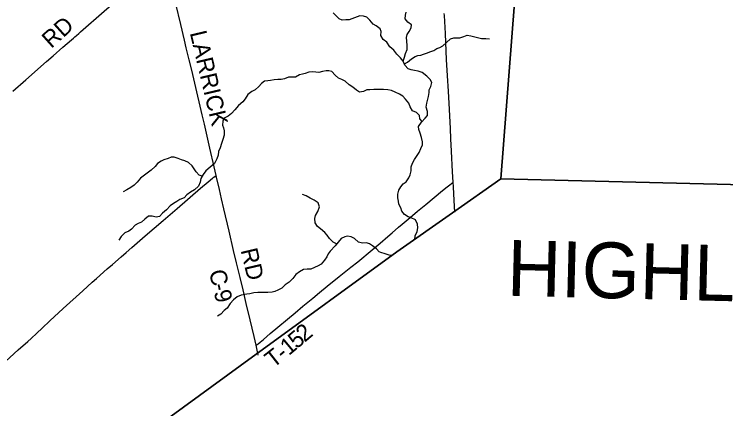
# Model space of a CAD drawing. Extents: x 1442749 to 1756758, y 235267 to 677782.
# Drawn here: x 1651408 to 1664155, y 499875 to 506947 of the extents above; entities that cross this region are included whole.
import ezdxf

# ---------------------------------------------------------------- set-up
doc = ezdxf.new("R2010")
doc.units = 0
for name, color, linetype in [('GM_X_Adjacent_County', 7, 'Continuous'), ('GM_X_Adjacent_County_Text', 7, 'Continuous'), ('GM_X_County', 7, 'Continuous'), ('GM_X_County_Road', 7, 'Continuous'), ('GM_X_County_Road_Text', 7, 'Continuous'), ('GM_X_Minor_River', 7, 'Continuous'), ('GM_X_State_Route', 7, 'Continuous'), ('GM_X_Township', 7, 'Continuous'), ('GM_X_Township_Road', 7, 'Continuous'), ('GM_X_Township_Road_Text', 7, 'Continuous')]:
    doc.layers.add(name, color=color, linetype=linetype)

msp = doc.modelspace()

# ---------------------------------------------------------------- linework, layer by layer
at = {"layer": 'GM_X_Adjacent_County'}
for points in [[(1704437, 503092), (1698641, 503176), (1693676, 503248), (1687539, 503338), (1685835, 503363), (1685430, 503373), (1682405, 503448), (1678903, 503534), (1673166, 503675), (1669035, 503777), (1664966, 503877), (1660848, 503978), (1660124, 503996), (1660668, 511007), (1660679, 511141), (1661136, 517041), (1661161, 517359), (1661469, 521334), (1662403, 533380), (1662603, 535965), (1662666, 536773)], [(1648788, 495779), (1655741, 500852), (1655787, 500886), (1658265, 502686), (1659262, 503388), (1660124, 503996), (1660848, 503978), (1664966, 503877), (1669035, 503777), (1673166, 503675), (1678903, 503534), (1682405, 503448), (1685430, 503373), (1685835, 503363), (1687539, 503338), (1693676, 503248), (1698641, 503176), (1704437, 503092)]]:
    msp.add_lwpolyline(points, dxfattribs=at)
at = {"layer": 'GM_X_County'}
msp.add_lwpolyline([(1662666, 536773), (1662603, 535965), (1662403, 533380), (1661469, 521334), (1661161, 517359), (1661136, 517041), (1660679, 511141), (1660668, 511007), (1660124, 503996), (1659262, 503388), (1658265, 502686), (1655787, 500886), (1655741, 500852), (1648788, 495779)], dxfattribs=at)
at = {"layer": 'GM_X_County_Road'}
for points in [[(1655024, 504057), (1654989, 504213), (1654913, 504549), (1654814, 504974), (1654774, 505146), (1654643, 505712), (1654588, 505942), (1654544, 506127), (1654491, 506347), (1654459, 506481), (1654393, 506762), (1654302, 507131), (1654205, 507543), (1654135, 507844), (1654107, 507955)], [(1651180, 500655), (1651480, 500930), (1651651, 501084), (1651709, 501137), (1651812, 501233), (1651909, 501322), (1652045, 501449), (1652284, 501670), (1652635, 501990), (1652806, 502144), (1652885, 502213), (1653074, 502381), (1653166, 502460), (1653321, 502596), (1653415, 502678), (1653518, 502769), (1653755, 502977), (1654076, 503253), (1654328, 503468), (1654746, 503827), (1654881, 503942), (1654960, 504008), (1654969, 504015), (1654978, 504022), (1654985, 504027), (1655024, 504057)], [(1655740, 501015), (1655705, 501173), (1655636, 501470), (1655565, 501764), (1655507, 502006), (1655453, 502226), (1655390, 502491), (1655338, 502711), (1655257, 503056), (1655164, 503459), (1655122, 503637), (1655084, 503804), (1655032, 504024), (1655024, 504057)], [(1655780, 500837), (1655740, 501015)]]:
    msp.add_lwpolyline(points, dxfattribs=at)
at = {"layer": 'GM_X_Minor_River'}
for points in [[(1658585, 502910), (1658593, 502977), (1658626, 503051), (1658637, 503117), (1658635, 503187), (1658598, 503260), (1658520, 503298), (1658464, 503317), (1658400, 503355), (1658352, 503420), (1658333, 503476), (1658301, 503544), (1658292, 503599), (1658282, 503659), (1658281, 503723), (1658301, 503791), (1658332, 503855), (1658376, 503909), (1658427, 503942), (1658480, 504014), (1658500, 504066), (1658519, 504140), (1658521, 504210), (1658542, 504278), (1658578, 504346), (1658625, 504414), (1658660, 504470), (1658690, 504542), (1658725, 504608), (1658725, 504660), (1658702, 504736), (1658680, 504816), (1658657, 504883), (1658653, 504933), (1658702, 505011), (1658767, 505082), (1658811, 505134), (1658810, 505202), (1658790, 505279), (1658797, 505353), (1658811, 505403), (1658830, 505471), (1658843, 505543), (1658839, 505593), (1658874, 505653), (1658890, 505723), (1658857, 505775), (1658799, 505838), (1658719, 505904), (1658647, 505927), (1658579, 505940), (1658521, 505950), (1658465, 505966), (1658407, 506035), (1658374, 506105), (1658328, 506164), (1658265, 506234), (1658207, 506301), (1658137, 506362), (1658082, 506444), (1658018, 506497), (1657977, 506569), (1657981, 506635), (1657964, 506686), (1657890, 506742), (1657836, 506771), (1657780, 506841), (1657727, 506894), (1657667, 506912), (1657599, 506919), (1657458, 506864), (1657407, 506848), (1657349, 506845), (1657281, 506843), (1657229, 506864), (1657183, 506914), (1657122, 506971)], [(1658373, 506106), (1658397, 506177), (1658415, 506245), (1658450, 506317), (1658450, 506385), (1658441, 506464), (1658434, 506530), (1658446, 506582), (1658484, 506636), (1658517, 506702), (1658524, 506756), (1658458, 506806), (1658414, 506865), (1658417, 506929), (1658427, 506987)], [(1658397, 506056), (1658454, 506087), (1658523, 506148), (1658589, 506190), (1658639, 506206), (1658692, 506215), (1658742, 506231), (1658792, 506249), (1658871, 506280), (1658925, 506300), (1658979, 506331), (1659032, 506351), (1659084, 506379), (1659155, 506442), (1659221, 506506), (1659284, 506522), (1659334, 506523), (1659390, 506525), (1659464, 506550), (1659523, 506570), (1659591, 506563), (1659659, 506541), (1659731, 506522), (1659781, 506510), (1659859, 506511), (1659925, 506509)], [(1658715, 505025), (1658674, 505071), (1658669, 505133), (1658615, 505186), (1658543, 505218), (1658502, 505289), (1658476, 505355), (1658417, 505426), (1658369, 505476), (1658309, 505515), (1658235, 505549), (1658167, 505578), (1658099, 505592), (1658025, 505599), (1657963, 505599), (1657907, 505598), (1657851, 505598), (1657778, 505595), (1657722, 505591), (1657668, 505565), (1657596, 505548), (1657538, 505584), (1657472, 505637), (1657410, 505684), (1657338, 505746), (1657279, 505775), (1657217, 505799), (1657157, 505858), (1657099, 505918), (1657047, 505933), (1656995, 505933), (1656931, 505920), (1656865, 505900), (1656814, 505909), (1656744, 505915), (1656686, 505910), (1656622, 505882), (1656570, 505872), (1656519, 505861), (1656449, 505817), (1656381, 505818), (1656321, 505822), (1656250, 505792), (1656192, 505775), (1656132, 505777), (1656063, 505772), (1656001, 505758), (1655949, 505753), (1655891, 505745), (1655840, 505707), (1655792, 505654), (1655725, 505590), (1655667, 505562), (1655596, 505509), (1655545, 505433), (1655505, 505377), (1655428, 505312), (1655361, 505236), (1655303, 505166), (1655238, 505121), (1655172, 505087), (1655143, 505031), (1655139, 504961), (1655160, 504911), (1655172, 504860), (1655169, 504778), (1655145, 504704), (1655122, 504630), (1655095, 504552), (1655069, 504488), (1655060, 504420), (1655038, 504356), (1654993, 504272), (1654916, 504207), (1654841, 504141), (1654793, 504076), (1654754, 504004), (1654742, 503940), (1654707, 503868), (1654638, 503800), (1654568, 503759), (1654501, 503711), (1654455, 503659), (1654374, 503628), (1654320, 503588), (1654263, 503554), (1654201, 503513), (1654134, 503439), (1654067, 503381), (1654011, 503324), (1653949, 503312), (1653880, 503329), (1653812, 503329), (1653750, 503272), (1653687, 503222), (1653627, 503196), (1653572, 503165), (1653512, 503095), (1653461, 503061), (1653391, 503028), (1653322, 502964)], [(1654777, 504045), (1654722, 504064), (1654667, 504125), (1654633, 504179), (1654597, 504229), (1654532, 504290), (1654464, 504321), (1654404, 504339), (1654344, 504362), (1654272, 504384), (1654218, 504384), (1654163, 504359), (1654091, 504335), (1654041, 504312), (1653974, 504274), (1653932, 504218), (1653863, 504155), (1653792, 504099), (1653740, 504065), (1653669, 504008), (1653613, 503940), (1653556, 503882), (1653496, 503841), (1653427, 503797), (1653357, 503766)], [(1657184, 502830), (1657121, 502860), (1657059, 502928), (1657014, 502985), (1656972, 503035), (1656896, 503102), (1656844, 503144), (1656801, 503211), (1656793, 503285), (1656808, 503341), (1656847, 503413), (1656877, 503497), (1656852, 503569), (1656782, 503616), (1656708, 503648), (1656636, 503695), (1656570, 503714)], [(1653322, 502964), (1653282, 502898)], [(1657945, 502691), (1657896, 502742), (1657828, 502798), (1657774, 502831), (1657720, 502847), (1657648, 502846), (1657576, 502864), (1657504, 502927), (1657444, 502957), (1657378, 502970), (1657328, 502958), (1657268, 502929), (1657209, 502863), (1657160, 502799), (1657068, 502702)], [(1657068, 502702), (1657033, 502652), (1657010, 502600), (1656967, 502537), (1656904, 502467), (1656854, 502440), (1656787, 502408), (1656719, 502379), (1656654, 502376), (1656588, 502370), (1656519, 502333), (1656454, 502282), (1656401, 502210), (1656336, 502142), (1656263, 502095), (1656202, 502036), (1656130, 502000), (1656077, 501977), (1656027, 501965), (1655952, 501962), (1655896, 501959), (1655824, 501957), (1655772, 501958), (1655701, 501953), (1655631, 501937), (1655576, 501928), (1655472, 501909), (1655401, 501884), (1655336, 501830), (1655279, 501761), (1655220, 501681), (1655169, 501634), (1655112, 501574), (1655050, 501533)], [(1658181, 502624), (1658126, 502630), (1658053, 502655), (1657976, 502677), (1657945, 502691)]]:
    msp.add_lwpolyline(points, dxfattribs=at)
at = {"layer": 'GM_X_State_Route'}
msp.add_lwpolyline([(1659302, 503401), (1659290, 503611), (1659278, 503853), (1659273, 503940), (1659261, 504122), (1659242, 504492), (1659231, 504711), (1659221, 504902), (1659203, 505239), (1659186, 505570), (1659170, 505842), (1659152, 506133), (1659146, 506284), (1659133, 506602), (1659115, 506926), (1659113, 506962)], dxfattribs=at)
at = {"layer": 'GM_X_Township'}
msp.add_lwpolyline([(1649470, 532440), (1653261, 533457), (1662603, 535965), (1662403, 533380), (1661469, 521334), (1661161, 517359), (1661136, 517041), (1660679, 511141), (1660668, 511007), (1660124, 503996), (1659262, 503388), (1658265, 502686), (1655787, 500886), (1655741, 500852), (1648788, 495779)], dxfattribs=at)
at = {"layer": 'GM_X_Township_Road'}
for points in [[(1651383, 505567), (1651616, 505774), (1651988, 506101), (1652103, 506200), (1652280, 506355), (1652436, 506491), (1652469, 506520), (1652495, 506543), (1652523, 506568), (1652564, 506603), (1652594, 506630), (1653019, 507001), (1653192, 507152), (1653543, 507458), (1653690, 507589), (1653819, 507701), (1653961, 507827), (1654043, 507898), (1654107, 507955)], [(1655740, 501015), (1655777, 501042), (1655816, 501072), (1655871, 501118), (1655996, 501225), (1656439, 501595), (1656580, 501712), (1656760, 501860), (1656876, 501957), (1657015, 502072), (1657230, 502244), (1657439, 502413), (1657562, 502511), (1657820, 502724), (1657963, 502844), (1658100, 502962), (1658177, 503028), (1658294, 503128), (1658359, 503182), (1658501, 503304), (1658634, 503415), (1658782, 503536), (1659082, 503786), (1659165, 503855), (1659209, 503890), (1659240, 503914), (1659273, 503940)]]:
    msp.add_lwpolyline(points, dxfattribs=at)

# ---------------------------------------------------------------- texts
at = {"layer": 'GM_X_Adjacent_County_Text'}
msp.add_text('HIGHLAND COUNTY', height=1000, rotation=358.5758, dxfattribs=at).set_placement((1660228, 501903))
at = {"layer": 'GM_X_County_Road_Text'}
for s, rotation, p in [('LARRICK', 283.2842, (1654552, 506615)), ('RD', 283.3269, (1655463, 502718)), ('C', 282.8472, (1654896, 502336)), ('-', 283.0722, (1654951, 502095)), ('9', 284.1821, (1654981, 501969))]:
    msp.add_text(s, height=300, rotation=rotation, dxfattribs=at).set_placement(p)
at = {"layer": 'GM_X_Township_Road_Text'}
for s, rotation, p in [('RD', 41.9127, (1652070, 506324)), ('2', 40.1203, (1656610, 501057)), ('5', 40.0984, (1656469, 500938)), ('1', 39.9829, (1656327, 500819)), ('T', 38.1257, (1656047, 500595)), ('-', 39.702, (1656230, 500739))]:
    msp.add_text(s, height=300, rotation=rotation, dxfattribs=at).set_placement(p)

doc.saveas('drawing.dxf')
